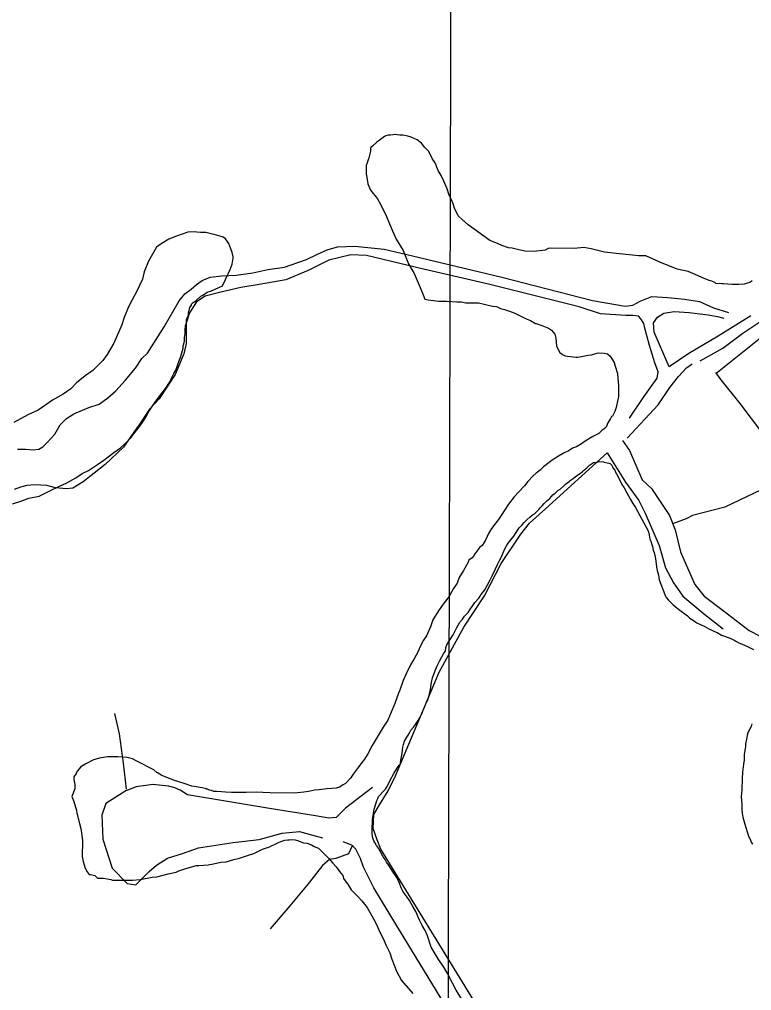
# Model space of a CAD drawing. Extents: x 3172231 to 3210228, y 940198 to 965780.
# Drawn here: x 3180754 to 3182411, y 953089 to 955288 of the extents above; entities that cross this region are included whole.
import ezdxf

# ---------------------------------------------------------------- set-up
doc = ezdxf.new("R2010")
doc.units = 0
for name, color, linetype in [('V-GRID-MAJR', 7, 'Continuous'), ('V-SITE-VEGE', 7, 'Continuous'), ('V-TOPO-SHOR', 7, 'Continuous')]:
    doc.layers.add(name, color=color, linetype=linetype)

msp = doc.modelspace()

# ---------------------------------------------------------------- linework, layer by layer
at = {"layer": 'V-GRID-MAJR'}
msp.add_spline([(3181704.003, 945716.944), (3181720.753, 951778.211), (3181737.509, 957841.425), (3181754.265, 963904.69), (3181754.27, 963906.585)], degree=3, dxfattribs=at)
at = {"layer": 'V-SITE-VEGE'}
for points in [[(3181687.459, 954972.909), (3181680.465, 954988.255), (3181671.38, 954997.507), (3181663.319, 955007.77), (3181654.214, 955014.983), (3181640.005, 955021.225), (3181632.89, 955023.327), (3181621.702, 955025.467), (3181614.568, 955025.53), (3181608.465, 955026.603), (3181604.39, 955026.64), (3181593.173, 955025.723), (3181588.08, 955025.768), (3181582.966, 955023.775), (3181579.902, 955022.786), (3181570.667, 955015.735), (3181562.461, 955009.695), (3181553.219, 955001.628), (3181549.106, 954997.587), (3181548.068, 954995.56), (3181548.015, 954989.447), (3181544.818, 954974.191), (3181540.646, 954963.021), (3181538.551, 954956.926), (3181538.387, 954938.586), (3181542.249, 954915.116), (3181548.236, 954900.797), (3181564.364, 954881.294), (3181572.375, 954865.936), (3181584.383, 954841.374), (3181591.371, 954825.009), (3181600.347, 954803.529), (3181606.337, 954790.229), (3181622.41, 954764.613), (3181634.362, 954733.936), (3181647.414, 954712.422), (3181660.376, 954680.717), (3181667.362, 954664.351), (3181671.345, 954654.125), (3181678.468, 954653.042), (3181702.892, 954649.767), (3181720.212, 954649.612), (3181743.637, 954648.381), (3181753.826, 954648.291), (3181763.997, 954646.161), (3181792.523, 954645.905), (3181805.741, 954642.728), (3181824.046, 954638.489), (3181833.205, 954637.385), (3181842.341, 954633.228), (3181851.489, 954631.108), (3181862.659, 954626.932), (3181874.851, 954622.746), (3181899.191, 954610.3), (3181910.363, 954606.124), (3181921.506, 954598.891), (3181923.544, 954598.872), (3181935.734, 954594.686), (3181950.961, 954588.44), (3181958.057, 954584.297), (3181965.106, 954575.062), (3181968.08, 954565.867), (3181968.942, 954548.537), (3181972.946, 954540.349), (3181976.958, 954533.179), (3181983.034, 954529.05), (3181989.119, 954525.937), (3181994.204, 954524.874), (3182013.543, 954522.662), (3182016.599, 954522.634), (3182025.788, 954524.589), (3182041.099, 954527.51), (3182048.241, 954528.462), (3182058.456, 954531.428), (3182063.56, 954532.401), (3182076.804, 954532.282), (3182084.937, 954530.17), (3182091.005, 954525.022), (3182100.045, 954510.675), (3182102.011, 954502.506), (3182106.957, 954486.159), (3182107.874, 954474.94), (3182109.767, 954458.621), (3182109.545, 954434.17), (3182104.225, 954408.744), (3182101.083, 954399.602), (3182095.898, 954389.458), (3182093.852, 954388.459), (3182091.777, 954384.402), (3182085.572, 954374.268), (3182081.406, 954364.116), (3182079.358, 954363.117), (3182076.274, 954360.088), (3182072.171, 954357.067), (3182064.975, 954349.999), (3182051.667, 954342.987), (3182034.255, 954332.954), (3182026.048, 954326.914), (3182014.776, 954319.884), (3182005.579, 954316.91), (3181995.326, 954309.869)], [(3182412.481, 954695.35), (3182408.379, 954692.329), (3182399.182, 954689.355), (3182394.078, 954688.382), (3182381.843, 954687.471), (3182366.559, 954687.61), (3182347.212, 954688.802), (3182343.136, 954688.839), (3182329.9, 954689.976), (3182327.881, 954692.036), (3182320.776, 954695.155), (3182314.671, 954696.228), (3182298.435, 954703.507), (3182283.208, 954709.757), (3182266.969, 954717.038), (3182242.563, 954722.35), (3182202.965, 954737.991), (3182186.728, 954745.27), (3182171.51, 954752.542), (3182155.208, 954752.685), (3182140.951, 954753.832), (3182104.3, 954757.22), (3182077.838, 954760.515), (3182047.337, 954767.921), (3182031.064, 954771.126), (3182009.648, 954769.278), (3181956.668, 954769.756), (3181950.547, 954768.795), (3181943.377, 954764.781), (3181918.897, 954761.944), (3181897.512, 954763.159), (3181881.236, 954766.36), (3181869.039, 954769.524), (3181860.896, 954770.618), (3181845.659, 954775.848), (3181835.507, 954780.016), (3181818.25, 954787.305), (3181769.657, 954822.385), (3181756.513, 954833.71), (3181746.408, 954842.974), (3181738.413, 954860.367), (3181734.446, 954872.631), (3181725.451, 954892.07), (3181721.486, 954904.334), (3181714.511, 954921.717), (3181708.506, 954934.001), (3181701.475, 954945.273), (3181694.5, 954962.655), (3181687.459, 954972.909)], [(3180737.908, 954190.757), (3180759.367, 954197.696), (3180774.702, 954203.672), (3180798.184, 954208.552), (3180822.746, 954220.562), (3180844.236, 954230.558), (3180860.609, 954238.562), (3180881.087, 954249.586), (3180895.444, 954259.646), (3180909.772, 954266.65), (3180930.266, 954279.712), (3180944.623, 954289.772), (3180967.194, 954306.891), (3180982.576, 954317.961), (3180993.877, 954328.049), (3181005.184, 954339.155), (3181012.407, 954349.279), (3181025.809, 954366.48), (3181033.033, 954376.605), (3181042.331, 954390.785), (3181046.486, 954399.919), (3181053.722, 954411.063), (3181061.981, 954423.215), (3181076.42, 954442.444), (3181085.699, 954454.589), (3181096.025, 954469.781), (3181097.082, 954473.846), (3181103.306, 954486.017), (3181107.445, 954493.114), (3181111.621, 954504.284), (3181114.758, 954513.426), (3181118.936, 954524.598), (3181121.047, 954532.728), (3181124.195, 954542.89), (3181124.24, 954547.984), (3181127.398, 954559.164), (3181127.47, 954567.315), (3181128.574, 954576.476), (3181128.637, 954583.609), (3181129.758, 954594.805), (3181131.849, 954600.902), (3181131.912, 954608.033), (3181132.961, 954611.081), (3181135.033, 954615.138), (3181136.082, 954618.183), (3181136.117, 954622.261), (3181139.293, 954635.476), (3181143.414, 954640.533), (3181143.432, 954642.573), (3181146.527, 954646.622), (3181152.677, 954650.642), (3181163.976, 954660.728), (3181170.116, 954663.731), (3181178.322, 954669.77), (3181188.537, 954672.736), (3181213.101, 954684.741), (3181220.359, 954698.942), (3181230.751, 954721.265), (3181234.935, 954733.457), (3181237.091, 954746.681), (3181237.12, 954749.736), (3181235.174, 954759.944), (3181232.19, 954768.121), (3181227.206, 954780.395), (3181220.167, 954790.647), (3181215.108, 954794.766), (3181210.025, 954795.833), (3181199.863, 954798.98), (3181175.465, 954805.315), (3181163.238, 954805.423), (3181146.947, 954806.591), (3181134.712, 954805.679), (3181109.157, 954796.74), (3181091.771, 954789.764), (3181074.359, 954779.731), (3181064.099, 954771.672), (3181045.472, 954740.252), (3181036.084, 954715.883), (3181031.863, 954699.618), (3181025.621, 954685.409), (3181019.389, 954672.22), (3181007.988, 954650.924), (3181000.73, 954636.724), (3180990.32, 954612.363)], [(3180990.32, 954612.363), (3180985.079, 954596.108), (3180967.384, 954554.49), (3180951.87, 954529.156), (3180942.572, 954514.974), (3180919.956, 954492.761), (3180902.526, 954480.691), (3180883.021, 954464.563), (3180869.658, 954451.439), (3180852.227, 954439.368), (3180828.665, 954425.315), (3180795.86, 954403.194), (3180772.324, 954392.196), (3180740.584, 954375.159)], [(3181995.326, 954309.869), (3181988.167, 954306.877), (3181973.831, 954298.853), (3181959.482, 954289.813), (3181952.304, 954284.783), (3181939.987, 954274.703), (3181932.791, 954267.635), (3181923.556, 954260.586), (3181915.342, 954253.526), (3181904.025, 954241.402), (3181896.801, 954231.279), (3181883.428, 954217.133), (3181873.149, 954207.037), (3181860.767, 954189.825), (3181844.235, 954164.502), (3181838.04, 954155.386), (3181832.881, 954148.3), (3181826.704, 954141.222), (3181819.479, 954131.099), (3181815.34, 954124.003), (3181812.219, 954116.898), (3181808.053, 954106.748), (3181804.959, 954102.699), (3181800.828, 954096.623), (3181795.698, 954092.592), (3181784.354, 954077.411), (3181781.251, 954072.344), (3181778.159, 954068.295), (3181770.98, 954063.265), (3181768.887, 954057.172), (3181758.545, 954039.943), (3181749.226, 954023.724), (3181744.022, 954011.543), (3181735.759, 953999.39), (3181728.501, 953985.189), (3181723.334, 953977.085), (3181713.026, 953963.931), (3181703.736, 953950.768), (3181689.269, 953928.482), (3181684.03, 953912.225), (3181674.677, 953891.934), (3181668.474, 953881.798), (3181660.183, 953866.59), (3181656.018, 953856.438), (3181646.702, 953840.22), (3181639.46, 953828.056), (3181629.068, 953805.733), (3181621.8, 953790.515), (3181614.474, 953769.183), (3181611.353, 953762.078), (3181602.991, 953738.719), (3181594.668, 953719.433), (3181587.371, 953701.158), (3181577.035, 953684.948), (3181552.207, 953643.396), (3181541.854, 953625.147), (3181534.612, 953612.986), (3181526.359, 953601.851), (3181520.174, 953593.755), (3181508.828, 953578.573), (3181502.633, 953569.46), (3181491.316, 953557.331), (3181486.194, 953554.323), (3181477.998, 953549.301), (3181470.848, 953547.329), (3181449.432, 953545.484), (3181432.094, 953543.602), (3181421.897, 953542.674), (3181407.606, 953539.745), (3181397.398, 953537.802), (3181375.985, 953535.954), (3181320.965, 953536.45), (3181304.673, 953537.615), (3181289.389, 953537.752), (3181266.965, 953536.933), (3181233.345, 953537.238), (3181220.107, 953538.375), (3181210.938, 953538.459), (3181199.74, 953539.577), (3181193.627, 953539.632), (3181188.552, 953541.715), (3181183.466, 953542.778), (3181179.409, 953544.855), (3181175.344, 953545.91), (3181177.382, 953545.893), (3181167.209, 953548.021), (3181153.983, 953550.18), (3181143.805, 953551.29), (3181126.538, 953557.559), (3181102.151, 953564.911), (3181074.742, 953576.365), (3181066.636, 953581.533), (3181064.609, 953582.571), (3181057.533, 953588.748), (3181018.99, 953608.453), (3181009.866, 953613.631), (3180997.668, 953616.797), (3180976.281, 953618.007), (3180952.845, 953618.218), (3180934.483, 953615.329), (3180921.198, 953611.372)], [(3181994.114, 954238.265), (3181998.411, 954241.881), (3182000.256, 954243.694), (3182006.998, 954247.898), (3182011.301, 954252.124), (3182019.886, 954258.141), (3182023.564, 954260.545), (3182027.863, 954264.162), (3182030.323, 954266.576), (3182037.689, 954272.606), (3182043.833, 954278.033), (3182053.035, 954284.654), (3182056.691, 954284.619), (3182067.674, 954286.35), (3182075.598, 954286.278), (3182077.412, 954285.041), (3182087.755, 954283.12), (3182090.79, 954281.875), (3182094.411, 954278.186), (3182096.801, 954272.679), (3182101.015, 954267.156), (3182102.207, 954264.098), (3182108.206, 954253.684), (3182109.388, 954249.41), (3182115.38, 954238.386), (3182117.176, 954234.711), (3182122.587, 954226.741), (3182127.379, 954217.557), (3182136.98, 954201.018), (3182141.773, 954191.832), (3182147.784, 954182.641)], [(3181552.723, 953476.267), (3181554.011, 953484.179), (3181554.677, 953490.268), (3181556.587, 953499.389), (3181560.985, 953513.975), (3181562.863, 953519.441), (3181564.728, 953523.691), (3181565.988, 953527.945), (3181570.291, 953532.172), (3181576.445, 953538.819), (3181579.519, 953541.838), (3181581.985, 953544.863), (3181584.455, 953548.496), (3181588.796, 953556.989), (3181592.526, 953564.878), (3181601.193, 953580.033), (3181607.38, 953590.337), (3181610.483, 953596.401), (3181612.332, 953598.824), (3181615.396, 953600.624), (3181616.033, 953603.665), (3181616.702, 953610.362), (3181619.887, 953625.567), (3181620.573, 953634.092), (3181621.239, 953640.179), (3181623.121, 953646.255), (3181625.015, 953653.552), (3181630.582, 953662.644), (3181633.668, 953666.881), (3181637.381, 953673.549), (3181639.865, 953678.405), (3181645.411, 953685.057), (3181649.731, 953691.111), (3181655.907, 953700.196), (3181665.197, 953716.565), (3181667.7, 953723.854), (3181670.806, 953730.529), (3181675.173, 953741.459), (3181677.032, 953745.098), (3181680.162, 953754.212), (3181682.693, 953764.548), (3181683.967, 953770.631), (3181684.626, 953776.109), (3181685.902, 953782.189), (3181686.547, 953786.449), (3181688.47, 953796.79), (3181693.478, 953811.371), (3181699.077, 953824.118), (3181705.28, 953836.25), (3181713.96, 953852.624), (3181717.661, 953857.466), (3181718.951, 953865.377), (3181720.835, 953871.454), (3181728.257, 953883.574), (3181735.052, 953893.873), (3181743.117, 953909.643), (3181750.554, 953922.981), (3181756.095, 953929.635), (3181761.031, 953936.293), (3181764.72, 953939.916), (3181769.031, 953944.751), (3181772.742, 953950.812), (3181779.533, 953960.501), (3181784.466, 953967.159), (3181793.701, 953977.436), (3181796.785, 953981.673), (3181798.647, 953985.312), (3181806.669, 953996.21), (3181819.059, 954018.643), (3181824.028, 954028.957), (3181830.862, 954043.522), (3181835.824, 954053.228), (3181840.799, 954064.152), (3181844.518, 954070.82), (3181851.368, 954087.21), (3181856.32, 954095.697), (3181860.031, 954101.757), (3181865.582, 954109.02), (3181872.36, 954117.49), (3181876.071, 954123.55), (3181884.718, 954136.27), (3181891.489, 954143.52), (3181895.798, 954148.357), (3181900.101, 954152.583), (3181902.566, 954155.607), (3181909.929, 954161.026), (3181914.232, 954165.251), (3181920.978, 954170.066), (3181928.971, 954177.916), (3181932.058, 954182.154), (3181936.971, 954186.375), (3181941.286, 954191.82), (3181948.048, 954198.462), (3181954.186, 954203.283), (3181960.961, 954211.141), (3181966.48, 954215.358), (3181972.626, 954220.787), (3181977.527, 954223.789), (3181985.521, 954231.639), (3181990.436, 954235.86), (3181994.114, 954238.265)], [(3182147.784, 954182.641), (3182176.556, 954129.971), (3182177.742, 954126.303), (3182178.934, 954123.245), (3182178.901, 954119.589), (3182180.65, 954111.043), (3182182.434, 954106.148), (3182184.805, 954098.816), (3182186.595, 954094.534), (3182188.344, 954085.988), (3182190.124, 954080.487), (3182192.473, 954070.716), (3182194.214, 954060.951), (3182195.926, 954048.137), (3182196.483, 954042.648), (3182197.067, 954039.596), (3182200.03, 954030.428), (3182201.753, 954018.834), (3182214.251, 953985.814), (3182216.046, 953982.142), (3182217.237, 953979.086), (3182222.667, 953972.94), (3182233.54, 953962.483), (3182245.637, 953952.624), (3182265.607, 953937.209), (3182270.444, 953932.898), (3182284.371, 953923.02), (3182286.792, 953921.175), (3182296.501, 953916.821), (3182303.788, 953913.706), (3182314.096, 953908.127), (3182319.56, 953905.641), (3182326.836, 953901.92), (3182332.908, 953899.425), (3182342.608, 953893.855), (3182349.29, 953891.356), (3182355.359, 953888.864), (3182362.039, 953886.365), (3182371.141, 953882.017), (3182375.39, 953880.149), (3182382.058, 953876.434), (3182388.131, 953873.942), (3182402.694, 953867.106), (3182414.826, 953860.902)], [(3182411.474, 953692.743), (3182409.592, 953686.667), (3182405.254, 953678.784), (3182403.388, 953674.534), (3182400.873, 953666.027), (3182398.973, 953658.122), (3182397.052, 953647.779), (3182396.997, 953641.686), (3182396.343, 953636.816), (3182395.053, 953628.907), (3182394.381, 953622.21), (3182393.675, 953611.249), (3182392.366, 953601.509), (3182390.373, 953583.245), (3182389.632, 953568.626), (3182388.796, 953543.651), (3182387.439, 953528.428), (3182388.487, 953509.527), (3182388.393, 953499.168), (3182389.534, 953490.628), (3182391.281, 953481.467), (3182395.401, 953465.589), (3182403.689, 953438.701), (3182407.28, 953431.357), (3182409.655, 953424.629), (3182412.664, 953420.339)], [(3180921.198, 953611.372), (3180903.798, 953602.359), (3180892.526, 953595.326), (3180884.28, 953585.211), (3180882.197, 953580.136), (3180877.039, 953573.05), (3180876.983, 953566.936), (3180878.921, 953555.709), (3180878.828, 953545.525), (3180872.56, 953528.256), (3180876.535, 953517.012), (3180882.466, 953496.579), (3180883.43, 953490.458), (3180889.331, 953466.969), (3180892.284, 953455.732), (3180895.204, 953440.423), (3180896.114, 953428.189), (3180895.794, 953392.529), (3180897.729, 953381.304), (3180902.688, 953365.972), (3180906.687, 953357.786), (3180911.728, 953351.628), (3180914.785, 953351.602), (3180923.936, 953349.48), (3180929.996, 953343.311), (3180944.258, 953343.184), (3180960.533, 953339.981), (3180964.599, 953338.924), (3181009.427, 953338.523), (3181026.768, 953340.403), (3181054.322, 953345.251), (3181064.521, 953346.178), (3181078.82, 953350.125), (3181090.057, 953353.08), (3181108.432, 953356.992), (3181114.572, 953359.992), (3181125.815, 953363.967), (3181153.398, 953371.871), (3181159.511, 953371.815), (3181180.927, 953373.661), (3181193.17, 953375.588), (3181209.509, 953379.518), (3181221.742, 953380.425), (3181239.111, 953385.365), (3181251.364, 953388.312), (3181271.805, 953395.261), (3181284.07, 953399.226), (3181303.518, 953409.238), (3181319.865, 953414.186), (3181338.287, 953423.191), (3181345.447, 953426.184), (3181354.644, 953429.157), (3181360.768, 953430.122), (3181364.841, 953430.085), (3181369.945, 953431.058), (3181378.088, 953429.966), (3181383.171, 953428.901), (3181396.37, 953423.687), (3181404.515, 953422.595), (3181414.665, 953418.43), (3181420.75, 953415.317), (3181430.902, 953411.149), (3181453.114, 953388.533), (3181463.203, 953377.234), (3181470.262, 953369.02), (3181476.302, 953360.813), (3181478.321, 953358.755), (3181485.37, 953349.525), (3181487.345, 953342.373), (3181497.406, 953328.019), (3181504.435, 953316.747), (3181520.6, 953301.317), (3181528.667, 953292.074), (3181540.756, 953276.682), (3181554.791, 953251.082), (3181560.804, 953239.82), (3181569.791, 953219.36), (3181577.813, 953205.022), (3181582.798, 953192.75), (3181591.801, 953174.329), (3181596.765, 953160.019), (3181606.708, 953132.42), (3181618.75, 953111.93), (3181643.957, 953082.154)], [(3181754.408, 953070.419), (3181742.392, 953089.421), (3181734.012, 953105.948), (3181722.033, 953129.213), (3181714.222, 953141.473), (3181701.598, 953160.478), (3181685.388, 953187.44), (3181677.09, 953213.108), (3181672.32, 953224.728), (3181665.113, 953236.375), (3181659.125, 953248.005), (3181650.773, 953267.58), (3181644.172, 953279.217), (3181636.373, 953292.695), (3181631.565, 953300.051), (3181624.335, 953309.257), (3181621.327, 953313.548), (3181617.743, 953321.504), (3181613.571, 953331.902), (3181607.595, 953344.753), (3181599.174, 953357.016), (3181588.964, 953373.562), (3181584.754, 953379.696), (3181581.153, 953385.822), (3181576.943, 953391.953), (3181566.145, 953410.944), (3181561.935, 953417.074), (3181558.347, 953424.418), (3181555.944, 953428.096), (3181553.558, 953434.214), (3181552.993, 953439.092), (3181551.814, 953443.368), (3181551.953, 953458.601), (3181552.663, 953469.564), (3181552.723, 953476.267)]]:
    msp.add_lwpolyline(points, dxfattribs=at)
at = {"layer": 'V-TOPO-SHOR'}
for points in [[(3182294.095, 954514.839), (3182346.06, 954543.342), (3182390.881, 954577.232), (3182433.9, 954605.757), (3182459.01, 954628.958), (3182482.339, 954655.743), (3182767.525, 954921.671), (3182776.491, 954928.807), (3182785.442, 954930.575), (3182796.166, 954925.18), (3182881.663, 954763.914), (3183040.165, 954455.73), (3183218.334, 954140.34), (3183316.379, 953987.991), (3183232.318, 954006.094), (3183103.542, 954033.254), (3183046.288, 954036.975), (3183019.454, 954040.62)], [(3180749.271, 954314.657), (3180767.166, 954314.613), (3180785.057, 954312.779), (3180797.587, 954314.537), (3180806.548, 954319.884), (3180817.311, 954330.594), (3180833.461, 954348.449), (3180846.04, 954369.892), (3180860.392, 954384.172), (3180876.523, 954394.869), (3180910.559, 954409.101), (3180933.84, 954416.201), (3180953.559, 954430.468), (3180971.494, 954446.53), (3180993.025, 954469.74), (3181016.359, 954498.314), (3181030.728, 954519.752), (3181043.286, 954532.247), (3181081.011, 954591.207), (3181115.157, 954650.176), (3181127.723, 954666.25), (3181142.065, 954676.952), (3181154.618, 954687.658), (3181167.167, 954696.574), (3181185.079, 954703.688), (3181211.93, 954707.2), (3181244.145, 954708.91), (3181281.737, 954714.186), (3181315.755, 954721.259), (3181353.347, 954726.535), (3181383.795, 954737.197), (3181403.497, 954744.306), (3181426.787, 954754.985), (3181450.076, 954765.665), (3181473.357, 954772.765), (3181512.73, 954774.457), (3181578.923, 954767.135), (3181643.309, 954752.66), (3181845.4, 954703.844), (3182051.062, 954651.441), (3182124.4, 954638.733), (3182142.299, 954640.478), (3182158.426, 954649.386), (3182185.295, 954660.056), (3182221.08, 954658.178), (3182258.65, 954654.506), (3182292.637, 954649.054), (3182324.812, 954634.659), (3182358.786, 954623.838)], [(3182134.508, 954384.601), (3182166.838, 954432.837), (3182197.366, 954475.709), (3182199.19, 954490.021), (3182192.081, 954509.723), (3182179.652, 954549.122), (3182169.013, 954588.517), (3182167.25, 954599.258), (3182160.118, 954610.013), (3182154.763, 954615.395), (3182142.241, 954617.215), (3182126.136, 954617.255), (3182068.882, 954620.975), (3182020.606, 954637.2), (3181814.94, 954687.814), (3181668.286, 954722.177), (3181539.519, 954752.917), (3181503.734, 954754.795), (3181453.598, 954742.392), (3181407.014, 954719.244), (3181356.856, 954697.895), (3181295.987, 954687.308), (3181254.811, 954680.252), (3181206.469, 954669.635), (3181174.236, 954660.767), (3181154.521, 954648.289), (3181138.353, 954623.276), (3181131.138, 954600.031), (3181131.023, 954553.504), (3181125.597, 954530.254), (3181105.798, 954483.777), (3181069.871, 954428.391), (3181048.34, 954405.181), (3181024.988, 954369.449), (3181012.422, 954353.375), (3180989.075, 954319.432), (3180947.819, 954280.166), (3180897.617, 954240.921), (3180874.318, 954226.663), (3180859.998, 954224.909), (3180834.95, 954226.76), (3180815.279, 954232.177), (3180788.441, 954234.033), (3180770.542, 954232.288), (3180756.217, 954228.744), (3180741.888, 954223.411)], [(3182408.873, 954616.556), (3182335.39, 954570.211), (3182269.082, 954531.006), (3182224.27, 954500.696), (3182190.464, 954579.517), (3182188.728, 954600.995), (3182197.706, 954613.499), (3182212.044, 954622.411), (3182235.316, 954625.932), (3182269.312, 954624.059), (3182312.246, 954618.584), (3182333.711, 954614.952), (3182348.018, 954611.338)], [(3182329.813, 954486.119), (3182439.188, 954573.533), (3182449.956, 954586.033), (3182464.281, 954589.576), (3182475.018, 954589.55), (3182491.114, 954585.931), (3182512.539, 954566.194), (3182589.381, 954523.056), (3182787.698, 954395.512), (3182794.834, 954386.547), (3182778.724, 954384.797), (3182599.591, 954310.082), (3182527.919, 954272.68), (3182513.594, 954269.136), (3182504.642, 954267.369), (3182485.002, 954285.312), (3182385.119, 954417.981), (3182342.304, 954471.772), (3182329.818, 954487.908)], [(3182129.029, 954339.877), (3182199.005, 954414.863), (3182225.944, 954454.165), (3182245.69, 954479.169), (3182263.634, 954498.809), (3182276.182, 954507.725)], [(3182118.279, 954334.535), (3182134.327, 954311.232), (3182162.795, 954244.951), (3182184.22, 954225.213), (3182225.227, 954164.269), (3182237.674, 954132.028), (3182250.076, 954081.891), (3182267.869, 954040.689), (3182282.106, 954008.443), (3182303.513, 953981.548), (3182346.381, 953949.231), (3182405.323, 953904.348), (3182453.577, 953879.176), (3182492.923, 953870.131), (3182519.743, 953861.118), (3182534.028, 953848.556), (3182537.598, 953844.968)], [(3181782.299, 953066.619), (3181571.986, 953408.931), (3181563.092, 953430.427), (3181554.206, 953455.502), (3181556.075, 953487.708), (3181568.655, 953509.151), (3181588.419, 953541.313), (3181604.608, 953575.273), (3181703.609, 953809.451), (3181759.335, 953911.314), (3181806.038, 953982.778), (3181843.799, 954056.054), (3181888.699, 954122.154), (3181908.446, 954147.158), (3181944.315, 954179.28), (3182084.208, 954305.988), (3182125.202, 954239.675), (3182155.522, 954198.442), (3182169.767, 954169.775), (3182201.796, 954096.327), (3182215.988, 954046.186), (3182233.799, 954012.142), (3182255.197, 953981.667), (3182305.201, 953940.386), (3182346.279, 953908.073)], [(3182481.326, 954245.953), (3182350.539, 954183.644), (3182277.122, 954164.141), (3182262.789, 954157.019), (3182234.13, 954146.352)], [(3180996.106, 953544.567), (3180989.094, 953603.637), (3180980.311, 953669.87), (3180969.689, 953716.423)], [(3181552.647, 953548.559), (3181491.69, 953502.183), (3181470.163, 953480.762), (3181454.053, 953479.013), (3181423.645, 953484.456), (3181319.895, 953500.818), (3181133.865, 953531.7), (3181117.786, 953542.476), (3181105.273, 953547.876), (3181090.966, 953551.49), (3181055.185, 953555.158), (3181017.593, 953549.882), (3180994.308, 953540.992), (3180949.5, 953512.471), (3180940.486, 953485.651), (3180942.143, 953431.962), (3180963.453, 953365.699), (3180997.369, 953331.614), (3181017.044, 953327.987), (3181047.541, 953358.333), (3181063.682, 953372.609), (3181088.774, 953388.652), (3181122.801, 953399.305), (3181158.621, 953411.743), (3181237.389, 953424.074), (3181296.46, 953431.086), (3181348.39, 953445.274), (3181387.767, 953448.755), (3181414.592, 953441.531), (3181439.627, 953434.311)], [(3181507.587, 953418.038), (3181498.591, 953398.376), (3181469.933, 953387.71), (3181455.612, 953385.956), (3181439.472, 953371.68), (3181407.159, 953330.601), (3181365.877, 953280.598), (3181321.012, 953228.813)], [(3182381.137, 952807.452), (3181983.262, 952561.486), (3181909.783, 952516.931), (3181927.877, 952597.413), (3181929.812, 952656.461), (3181928.116, 952694.045), (3181926.388, 952719.102), (3181917.503, 952744.177), (3181901.451, 952765.69), (3181810.533, 952905.495), (3181724.978, 953043.497), (3181605.566, 953238.847), (3181555.664, 953321.287), (3181532.516, 953367.871), (3181525.406, 953387.572), (3181514.723, 953409.073), (3181505.797, 953418.042), (3181486.131, 953425.249)]]:
    msp.add_lwpolyline(points, dxfattribs=at)

doc.saveas('drawing.dxf')
